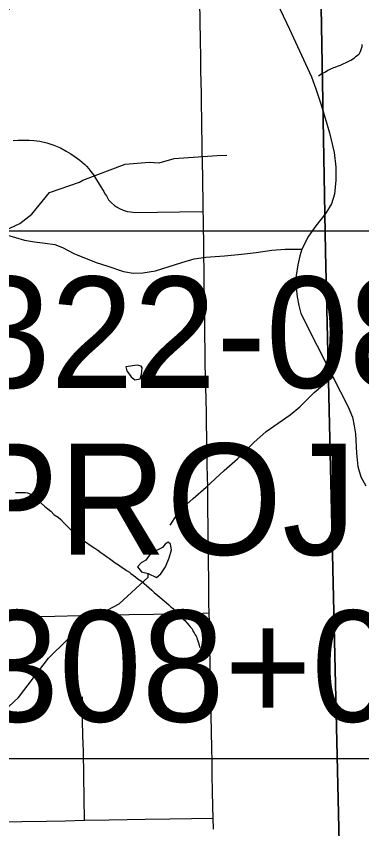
# Model space of a CAD drawing. Extents: x -6.1 to 38, y -7.7 to 22.
# Drawn here: x 6.662 to 7.096, y 15.452 to 16.475 of the extents above; entities that cross this region are included whole.
import ezdxf

# ---------------------------------------------------------------- set-up
doc = ezdxf.new("R2010")
doc.units = 0
for name, color, linetype in [('GM_X_City_Street', 7, 'Continuous'), ('GM_X_Corporation', 7, 'Continuous'), ('GM_X_Minor_Lake', 7, 'Continuous'), ('GM_X_Minor_River', 7, 'Continuous'), ('GM_X_Minor_River_Text', 7, 'Continuous'), ('GM_X_State_Route', 7, 'Continuous'), ('GM_X_Township_Road', 7, 'Continuous'), ('SH_Text', 7, 'Continuous')]:
    doc.layers.add(name, color=color, linetype=linetype)

msp = doc.modelspace()

# ---------------------------------------------------------------- linework, layer by layer
at = {"layer": 'GM_X_City_Street'}
for points in [[(6.6496, 16.1996), (6.6721, 16.1929), (6.6847, 16.1906), (6.6983, 16.189), (6.7102, 16.1872), (6.7201, 16.1837), (6.7341, 16.1762), (6.7624, 16.1647), (6.7768, 16.1601), (6.7968, 16.1534), (6.8087, 16.1514), (6.8211, 16.1518), (6.8369, 16.1543), (6.8698, 16.1649), (6.8854, 16.1693), (6.9001, 16.1713), (6.9238, 16.1732), (6.9451, 16.1751), (6.9636, 16.1772), (6.983, 16.1803), (6.9997, 16.1814), (7.0207, 16.1816)], [(6.8552, 15.8342), (6.8643, 15.8478), (6.8682, 15.8534), (6.8842, 15.868), (6.9004, 15.8823), (6.9234, 15.903), (6.9401, 15.9178), (6.9605, 15.9382), (6.976, 15.9521), (7.0061, 15.973), (7.0184, 15.983), (7.0363, 16.0011), (7.0599, 16.0211)]]:
    msp.add_lwpolyline(points, dxfattribs=at)
at = {"layer": 'GM_X_Corporation'}
msp.add_lwpolyline([(8.9, 14.6872), (8.9, 19.5365), (8.7757, 19.5324), (8.7731, 19.5323), (6.9933, 19.4733), (6.9935, 19.4605), (7.0382, 16.8882), (7.0505, 16.1787), (7.0726, 15.2174), (7.076, 15.0392), (7.076, 15.0384), (7.079, 14.8809), (7.0835, 14.6468), (7.5549, 14.6573), (8.5875, 14.6803)], close=True, dxfattribs=at)
msp.add_lwpolyline([(4.9906, 14.5789), (5.7513, 14.6089), (5.7538, 14.609), (6.9239, 14.6423), (6.9241, 14.6423), (7.0835, 14.6468), (7.079, 14.8809), (7.076, 15.0384), (7.076, 15.0392), (7.0726, 15.2174), (7.0505, 16.1787), (7.0382, 16.8882)], dxfattribs=at)
at = {"layer": 'GM_X_Minor_Lake'}
for p, q in [((6.8137, 16.0357), (6.7998, 16.0334)), ((6.8291, 15.7961), (6.8246, 15.7904))]:
    msp.add_line(p, q, dxfattribs=at)
for points in [[(6.7998, 16.0334), (6.8009, 16.0284), (6.8062, 16.0209), (6.8111, 16.0171), (6.8176, 16.0182), (6.8191, 16.0239), (6.8202, 16.0323), (6.819, 16.0342), (6.8137, 16.0357)], [(6.8246, 15.7904), (6.8189, 15.787), (6.8144, 15.7817), (6.8193, 15.7757), (6.8276, 15.7734), (6.8382, 15.7685), (6.8435, 15.7731), (6.8495, 15.7818), (6.854, 15.7932), (6.857, 15.8034), (6.8558, 15.8106), (6.8528, 15.8129), (6.849, 15.8106), (6.8457, 15.8064), (6.8366, 15.8015), (6.8291, 15.7961)]]:
    msp.add_lwpolyline(points, dxfattribs=at)
at = {"layer": 'GM_X_Minor_River'}
for points in [[(7.0964, 16.4391), (7.0961, 16.436), (7.0954, 16.4337), (7.0947, 16.4311), (7.0936, 16.4288), (7.0925, 16.4265), (7.0902, 16.4249), (7.0883, 16.4237), (7.0861, 16.4214), (7.0831, 16.4195), (7.0805, 16.4179), (7.0763, 16.4159), (7.0722, 16.4143), (7.0688, 16.4127), (7.0654, 16.4115), (7.0624, 16.4103), (7.0605, 16.4095), (7.0567, 16.408), (7.0537, 16.4064), (7.0507, 16.4044), (7.0473, 16.4028), (7.0451, 16.4017), (7.0424, 16.3997), (7.0417, 16.3997)], [(6.6276, 16.196), (6.6664, 16.2139), (6.6815, 16.2256), (6.7037, 16.253), (6.7414, 16.2659), (6.7456, 16.2682), (6.7988, 16.2884), (6.829, 16.2912), (6.8414, 16.29), (6.8603, 16.2958), (6.9143, 16.2993), (6.9267, 16.2997)], [(6.661, 15.8754), (6.6645, 15.8754), (6.6679, 15.8755)], [(6.6679, 15.8755), (6.6736, 15.8752), (6.6762, 15.8749), (6.6789, 15.8738), (6.682, 15.8719), (6.6843, 15.8701), (6.687, 15.8678), (6.6897, 15.8652), (6.6932, 15.8619), (6.6974, 15.8581), (6.7017, 15.8548), (6.7055, 15.8518), (6.7094, 15.8473), (6.7144, 15.8444), (6.7179, 15.8414), (6.7213, 15.8377), (6.7252, 15.8339), (6.7287, 15.8302), (6.7326, 15.8264), (6.7364, 15.8227), (6.7407, 15.819), (6.7453, 15.8153), (6.7503, 15.8123), (6.7549, 15.809), (6.7607, 15.8053), (6.7645, 15.8027), (6.768, 15.8001), (6.7718, 15.7975), (6.7753, 15.7949), (6.7791, 15.7923), (6.7826, 15.7897), (6.786, 15.7871), (6.7903, 15.7845), (6.7937, 15.7819), (6.7972, 15.7797), (6.8003, 15.7771), (6.8041, 15.7753), (6.806, 15.7734), (6.8087, 15.7715), (6.8118, 15.7693), (6.8153, 15.7663), (6.8191, 15.7637), (6.8226, 15.7611), (6.8257, 15.7582), (6.8288, 15.7556), (6.8322, 15.7526), (6.8353, 15.7496), (6.84, 15.7459), (6.8504, 15.7369), (6.8535, 15.7339), (6.8562, 15.7317), (6.8581, 15.7298), (6.8612, 15.7265), (6.8631, 15.7246), (6.865, 15.7231), (6.8666, 15.7209), (6.8689, 15.7194), (6.8716, 15.716), (6.8736, 15.7145), (6.8767, 15.7112), (6.8794, 15.7082), (6.8805, 15.7063), (6.8829, 15.7037), (6.8844, 15.7007), (6.8856, 15.6988), (6.8868, 15.6965), (6.888, 15.6946), (6.8888, 15.6928), (6.8892, 15.6909), (6.8903, 15.6886), (6.8908, 15.6863), (6.8916, 15.6833), (6.892, 15.681), (6.8924, 15.6803)], [(6.5873, 15.547), (6.628, 15.5835), (6.6649, 15.6173), (6.7025, 15.667), (6.7492, 15.713), (6.7911, 15.7354), (6.8276, 15.7689), (6.8276, 15.7734)]]:
    msp.add_lwpolyline(points, dxfattribs=at)
at = {"layer": 'GM_X_State_Route'}
for points in [[(6.9857, 16.5001), (7.0053, 16.4583), (7.0331, 16.3985), (7.0384, 16.3833), (7.0446, 16.3644), (7.0503, 16.3463), (7.0556, 16.3277), (7.0613, 16.3032), (7.0636, 16.2846), (7.0634, 16.2684), (7.0617, 16.2509), (7.058, 16.2386), (7.0509, 16.227), (7.0386, 16.2109), (7.029, 16.1978), (7.0207, 16.1816), (7.0182, 16.1732), (7.0157, 16.1618), (7.0138, 16.1485), (7.0138, 16.1328), (7.0149, 16.1216), (7.0169, 16.1106), (7.0197, 16.1005), (7.0599, 16.0211), (7.0792, 15.983), (7.0845, 15.9703), (7.0867, 15.9593), (7.0882, 15.9493), (7.0894, 15.925), (7.0912, 15.908), (7.0949, 15.8949), (7.1012, 15.8839)], [(6.9036, 15.7847), (6.9033, 15.798), (6.9032, 15.8156), (6.903, 15.8338), (6.9028, 15.8529), (6.9027, 15.8688), (6.9025, 15.8845), (6.9024, 15.8931), (6.902, 15.9123), (6.9018, 15.9262), (6.9014, 15.9448), (6.9011, 15.961), (6.9008, 15.9759), (6.9005, 15.9923), (6.9002, 16.0079), (6.8999, 16.0216), (6.8995, 16.0372), (6.8992, 16.0529), (6.8989, 16.0741), (6.8988, 16.0902), (6.8987, 16.1056), (6.8984, 16.121), (6.898, 16.1377), (6.8979, 16.1581), (6.8977, 16.1707), (6.8976, 16.1937), (6.8974, 16.2058), (6.8972, 16.2204), (6.897, 16.2288), (6.8968, 16.2381), (6.8966, 16.249), (6.8965, 16.2579), (6.8962, 16.2725), (6.8959, 16.2896), (6.8957, 16.3043), (6.8955, 16.3174), (6.8952, 16.333), (6.895, 16.3465), (6.8947, 16.3624), (6.8945, 16.378), (6.8943, 16.3916), (6.894, 16.4065), (6.8938, 16.4187), (6.8937, 16.4287), (6.8935, 16.4388), (6.8933, 16.4505), (6.8932, 16.4625), (6.893, 16.4736), (6.8928, 16.4882)], [(6.9096, 15.4518), (6.9094, 15.4658), (6.909, 15.4804), (6.9086, 15.4993), (6.9083, 15.5192), (6.908, 15.5369), (6.9076, 15.5538), (6.9073, 15.5741), (6.9068, 15.5948), (6.9065, 15.6169), (6.906, 15.6415), (6.9056, 15.6624), (6.9053, 15.6781), (6.9049, 15.6965), (6.9046, 15.7121), (6.9043, 15.7238), (6.9041, 15.7359), (6.904, 15.7551), (6.9038, 15.7694), (6.9037, 15.7836), (6.9036, 15.7847)]]:
    msp.add_lwpolyline(points, dxfattribs=at)
at = {"layer": 'GM_X_Township_Road'}
for points in [[(6.6578, 16.3181), (6.6643, 16.3188), (6.6703, 16.3187), (6.6782, 16.3186), (6.6841, 16.3181), (6.6916, 16.3175), (6.7003, 16.3155), (6.7091, 16.3125), (6.7175, 16.3089), (6.7247, 16.305), (6.7305, 16.3015), (6.7359, 16.2979), (6.7417, 16.2933), (6.7475, 16.2884), (6.7503, 16.2858), (6.753, 16.2824), (6.7558, 16.2792), (6.7588, 16.275), (6.7627, 16.2689), (6.766, 16.2632), (6.7701, 16.2565), (6.7718, 16.2541), (6.7734, 16.2512), (6.7753, 16.2485), (6.778, 16.2435), (6.7815, 16.24), (6.7852, 16.2364), (6.788, 16.2346), (6.7915, 16.2326), (6.7961, 16.2308), (6.8014, 16.2291), (6.8056, 16.2283), (6.8115, 16.2277), (6.8394, 16.228), (6.8672, 16.2283), (6.897, 16.2288)], [(6.6508, 15.7188), (6.6691, 15.7192), (6.6794, 15.7194), (6.7105, 15.72), (6.7416, 15.7206), (6.7726, 15.7212), (6.8037, 15.7218), (6.8347, 15.7224), (6.8655, 15.723), (6.8963, 15.7236), (6.9043, 15.7238)], [(6.7477, 15.463), (6.7473, 15.4909), (6.747, 15.5188), (6.7462, 15.5499), (6.7457, 15.5694), (6.7452, 15.589), (6.7453, 15.6184)], [(6.6477, 15.461), (6.669, 15.4614), (6.7, 15.462), (6.7239, 15.4625), (6.7477, 15.463), (6.7788, 15.4636), (6.8013, 15.464), (6.8239, 15.4644), (6.855, 15.4649), (6.8822, 15.4654), (6.9094, 15.4658)]]:
    msp.add_lwpolyline(points, dxfattribs=at)
at = {"layer": 'SH_Text'}
msp.add_lwpolyline([(5.8996, 16.2047), (7.7324, 16.2047), (7.7324, 15.5403), (5.8996, 15.5403)], close=True, dxfattribs=at)

# ---------------------------------------------------------------- texts
at = {"layer": 'GM_X_Minor_River_Text'}
msp.add_text('Butternut', height=0.09476, rotation=49.4982, dxfattribs=at).set_placement((6.4551, 16.2506))
at = {"layer": 'SH_Text'}
for s, p in [('GEA-322-08.63', (6.1432, 16.007)), ('END PROJECT', (6.1432, 15.797)), ('STA. 308+00.00', (6.1432, 15.587))]:
    msp.add_text(s, height=0.14, dxfattribs=at).set_placement(p)

doc.saveas('drawing.dxf')
